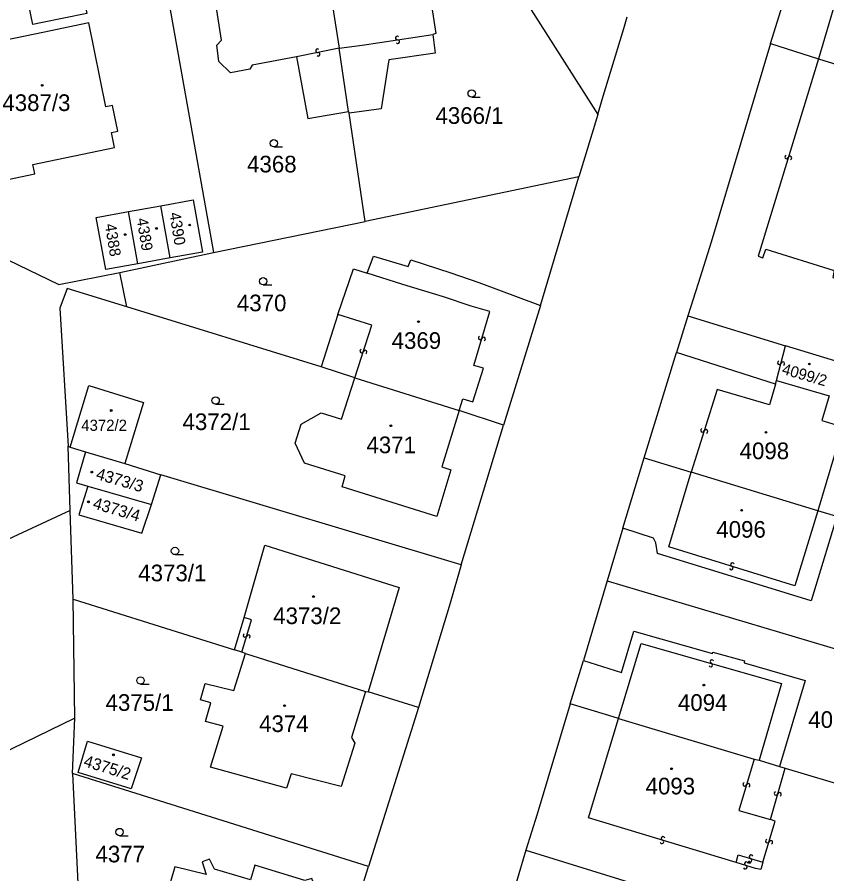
# Model space of a CAD drawing. Extents: x -600391 to -599491, y -1160176 to -1159402.
# Drawn here: x -600028.7 to -599946, y -1159583.6 to -1159496.1 of the extents above; entities that cross this region are included whole.
import ezdxf

# ---------------------------------------------------------------- set-up
doc = ezdxf.new("R2010")
doc.units = 0
for name, color, linetype in [('Level 1', 7, 'Continuous'), ('Level 13', 7, 'Continuous'), ('Level 3', 7, 'Continuous'), ('Level 4', 7, 'Continuous'), ('Level 5', 7, 'Continuous')]:
    doc.layers.add(name, color=color, linetype=linetype)

msp = doc.modelspace()

# ---------------------------------------------------------------- linework, layer by layer
at = {"layer": 'Level 1'}
for points in [[(-599951.75, -1159498.81), (-599945.8, -1159479.77)], [(-599984.41, -1159482.41), (-599969.39, -1159506.08)], [(-600014.96, -1159484.67), (-600008.62, -1159520.17)], [(-599997.77, -1159486.73), (-599987.88, -1159485.19), (-599985.93, -1159497.81), (-599986.24, -1159497.89)], [(-599997.77, -1159486.73), (-599995.79, -1159499.31)], [(-600000.15, -1159500.17), (-600004.68, -1159501.02), (-600004.93, -1159501.44), (-600006.89, -1159501.81), (-600008.07, -1159500.65), (-600008.3, -1159498.98), (-600007.82, -1159498.47), (-600008.9, -1159491.47), (-600009.52, -1159491.06), (-600009.72, -1159489.5), (-600008.87, -1159488.26), (-600007.29, -1159487.98), (-600006.51, -1159488.42), (-600003.27, -1159487.74)], [(-600022.3, -1159492.22), (-600021.57, -1159495.75), (-600026.27, -1159496.71), (-600027.08, -1159496.88), (-600027.53, -1159494.72), (-600027.81, -1159493.35)], [(-599969.39, -1159506.08), (-599968.93, -1159504.55), (-599966.73, -1159497.29), (-599966.37, -1159496.11)], [(-600030.95, -1159512.99), (-600026.88, -1159512.14), (-600027.08, -1159511.17), (-600018.75, -1159509.45), (-600019.06, -1159507.92), (-600018.39, -1159507.78), (-600018.93, -1159505.14), (-600019.61, -1159505.28), (-600021.37, -1159496.72), (-600026.07, -1159497.69), (-600033.82, -1159499.29)], [(-599986.24, -1159497.89), (-599985.99, -1159499.81), (-599990.73, -1159500.49), (-599991.52, -1159505.49), (-599994.78, -1159505.94)], [(-599951.75, -1159498.81), (-599957.82, -1159519.09), (-599959.15, -1159523.33), (-599960.18, -1159526.61)], [(-599951.75, -1159498.81), (-599946.86, -1159500.37)], [(-599994.85, -1159505.75), (-599995.79, -1159499.31)], [(-600000.15, -1159500.17), (-599999.01, -1159506.47), (-599994.85, -1159505.75)], [(-599946.86, -1159500.37), (-599934.87, -1159504.09)], [(-599994.85, -1159505.75), (-599994.78, -1159505.94)], [(-599993.14, -1159517), (-599994.78, -1159505.94)], [(-599969.39, -1159506.08), (-599971.31, -1159512.44)], [(-599971.31, -1159512.44), (-599993.14, -1159517)], [(-599975.23, -1159525.58), (-599971.31, -1159512.44)], [(-600017.31, -1159515.97), (-600014.01, -1159515.38)], [(-600014.01, -1159515.38), (-600010.72, -1159514.78), (-600009.76, -1159520.11), (-600013.05, -1159520.7)], [(-600013.05, -1159520.7), (-600014.01, -1159515.38)], [(-600016.34, -1159521.3), (-600019.63, -1159521.9), (-600020.6, -1159516.57), (-600017.31, -1159515.97)], [(-600016.34, -1159521.3), (-600017.31, -1159515.97)], [(-600008.62, -1159520.17), (-599993.14, -1159517)], [(-600055.23, -1159524.92), (-600031.7, -1159519.93), (-600024.44, -1159523.42), (-600018.19, -1159522.21)], [(-600018.19, -1159522.21), (-600008.62, -1159520.17)], [(-600013.05, -1159520.7), (-600016.34, -1159521.3)], [(-599992.94, -1159522.26), (-599992.29, -1159520.53), (-599988.74, -1159521.59), (-599988.47, -1159520.89), (-599984.38, -1159522.24), (-599981.52, -1159523.21), (-599975.23, -1159525.58)], [(-600017.47, -1159525.69), (-600018.19, -1159522.21)], [(-599995.92, -1159526.49), (-599994.33, -1159521.82), (-599992.94, -1159522.26)], [(-600017.47, -1159525.69), (-600023.56, -1159523.83), (-600024.33, -1159525.83), (-600023.48, -1159539.93)], [(-599997.65, -1159531.82), (-600017.47, -1159525.69)], [(-599975.23, -1159525.58), (-599979.03, -1159537.79)], [(-599995.92, -1159526.49), (-599997.65, -1159531.82)], [(-599960.18, -1159526.61), (-599961.35, -1159530.37)], [(-599960.18, -1159526.61), (-599950.2, -1159529.69)], [(-599964.64, -1159541.11), (-599961.35, -1159530.37)], [(-599951.24, -1159533.59), (-599961.35, -1159530.37)], [(-599944.75, -1159531.34), (-599950.2, -1159529.69)], [(-599994.19, -1159532.96), (-599997.65, -1159531.82)], [(-599983.54, -1159536.28), (-599985.3, -1159542.03), (-599984.38, -1159542.34), (-599985.82, -1159547.1), (-599995.5, -1159544.08), (-599995.17, -1159542.97), (-599999.34, -1159541.68), (-600000.28, -1159539.63), (-599999.69, -1159537.67), (-599997.65, -1159536.53), (-599995.56, -1159537.19), (-599994.19, -1159532.96)], [(-599994.19, -1159532.96), (-599983.54, -1159536.28)], [(-600023.28, -1159540.03), (-600021.35, -1159533.73), (-600015.77, -1159535.47), (-600017.7, -1159541.69)], [(-599951.24, -1159533.59), (-599951.13, -1159533.22)], [(-599951.13, -1159533.22), (-599945.75, -1159534.81)], [(-599979.03, -1159537.79), (-599983.54, -1159536.28)], [(-599983.33, -1159552.05), (-599979.03, -1159537.79)], [(-600023.48, -1159539.93), (-600023.28, -1159540.03)], [(-600023.28, -1159546.51), (-600023.48, -1159539.93)], [(-600023.28, -1159540.03), (-600021.69, -1159540.51)], [(-600021.69, -1159540.51), (-600022.62, -1159543.67), (-600021.47, -1159544.01)], [(-600021.69, -1159540.51), (-600017.7, -1159541.69)], [(-600017.7, -1159541.69), (-600014.01, -1159542.86)], [(-599966.81, -1159548.31), (-599964.64, -1159541.11)], [(-599964.64, -1159541.11), (-599959.84, -1159542.6)], [(-599946.9, -1159546.54), (-599959.84, -1159542.6)], [(-600014.97, -1159545.88), (-600014.01, -1159542.86)], [(-599983.33, -1159552.05), (-600014.01, -1159542.86)], [(-600021.47, -1159544.01), (-600022.39, -1159546.95), (-600015.95, -1159548.81), (-600014.97, -1159545.88)], [(-600021.47, -1159544.01), (-600014.97, -1159545.88)], [(-600023.28, -1159546.51), (-600062.69, -1159564.83)], [(-600022.96, -1159555.54), (-600023.28, -1159546.51)], [(-599944.97, -1159547.11), (-599946.9, -1159546.54)], [(-599944.97, -1159547.11), (-599947.6, -1159555.73), (-599963.3, -1159550.9), (-599963.45, -1159549.81), (-599963.71, -1159549.31), (-599966.81, -1159548.31)], [(-599966.81, -1159548.31), (-599968.42, -1159553.7)], [(-600005.5, -1159557.42), (-600003.39, -1159550.04), (-599989.68, -1159554.38), (-599992.85, -1159565.01)], [(-599983.33, -1159552.05), (-599984.45, -1159555.97), (-599987.71, -1159566.61)], [(-599968.42, -1159553.7), (-599970.85, -1159561.82)], [(-599968.42, -1159553.7), (-599939.62, -1159562.25)], [(-600022.78, -1159567.71), (-600022.96, -1159555.54)], [(-600022.96, -1159555.54), (-600006.48, -1159560.72)], [(-600006.48, -1159560.72), (-600005.5, -1159557.42)], [(-599970.85, -1159561.82), (-599966.97, -1159563.06), (-599965.7, -1159558.83), (-599957.66, -1159561.1), (-599957.63, -1159560.97), (-599954.41, -1159561.85), (-599954.43, -1159562.04), (-599948.22, -1159563.85), (-599950.82, -1159572.63)], [(-600005.73, -1159560.96), (-600006.48, -1159560.72)], [(-600005.35, -1159561.11), (-600005.73, -1159560.96)], [(-599993.09, -1159564.97), (-599994.52, -1159569.67), (-599994.21, -1159570.25), (-599995.6, -1159574.7), (-600000.69, -1159573.38), (-600001.17, -1159574.85), (-600008.94, -1159572.71), (-600007.64, -1159568.53), (-600009.46, -1159568.04), (-600008.9, -1159566.14), (-600009.96, -1159565.85), (-600009.48, -1159564.17), (-600006.55, -1159564.88), (-600005.35, -1159561.11)], [(-600005.35, -1159561.11), (-599993.09, -1159564.97)], [(-599972.2, -1159566.26), (-599970.85, -1159561.82)], [(-599993.09, -1159564.97), (-599992.85, -1159565.01)], [(-599987.71, -1159566.61), (-599992.85, -1159565.01)], [(-599972.2, -1159566.26), (-599975.58, -1159577.51), (-599976.73, -1159581.2)], [(-599967.27, -1159567.75), (-599968.24, -1159567.45), (-599972.2, -1159566.26)], [(-599987.71, -1159566.61), (-599992.79, -1159582.85)], [(-600022.78, -1159567.71), (-600054.01, -1159582.87)], [(-600023.03, -1159573.34), (-600022.78, -1159567.71)], [(-599967.27, -1159567.75), (-599953.43, -1159571.89)], [(-600022.46, -1159573.24), (-600021.49, -1159570.04), (-600015.97, -1159571.76), (-600017.02, -1159574.92), (-600022.46, -1159573.24)], [(-599953.43, -1159571.89), (-599952.92, -1159572)], [(-599952.92, -1159572), (-599950.82, -1159572.63)], [(-599950.82, -1159572.63), (-599950.24, -1159572.82)], [(-599950.24, -1159572.82), (-599943.42, -1159574.87)], [(-600023.03, -1159573.34), (-600021.95, -1159595.72)], [(-599992.79, -1159582.85), (-600023.03, -1159573.34)], [(-599976.73, -1159581.2), (-599977.73, -1159584.52), (-599980.55, -1159593.91)], [(-599976.73, -1159581.2), (-599955.2, -1159587.84)], [(-600012.45, -1159592.15), (-600012.13, -1159593.03), (-600009.89, -1159593.6), (-600009.07, -1159592.91), (-600007.05, -1159593.62), (-600007.4, -1159594.93), (-600004.46, -1159595.87), (-600004.05, -1159594.53), (-600002.07, -1159595.14), (-600001.69, -1159595.79), (-600001.14, -1159595.51), (-600001.48, -1159594.79), (-599998.96, -1159586.84), (-599997.79, -1159586.22), (-599998.6, -1159584.08), (-599999.3, -1159584.27), (-600004.4, -1159582.72), (-600004.84, -1159584.23), (-600008.53, -1159583.13), (-600009.05, -1159582.11), (-600009.77, -1159582.37), (-600009.37, -1159583.68), (-600012.57, -1159582.9), (-600013.52, -1159586.18)], [(-599999.32, -1159603.7), (-599992.79, -1159582.85)]]:
    msp.add_lwpolyline(points, dxfattribs=at)
at = {"layer": 'Level 13'}
for centre, start, end in [((-599989.866, -1159498.257), 46.12487, 278.22286), ((-599989.813, -1159498.622), 225.91041, 98.50041), ((-599998.005, -1159499.559), 48.3165, 280.9065), ((-599997.936, -1159499.921), 228.53096, 100.62895), ((-599950.106, -1159510.406), 110.25338, 342.84338), ((-599949.754, -1159510.515), 290.46783, 162.56583), ((-599981.396, -1159528.886), 110.74054, 342.83853), ((-599981.044, -1159528.993), 290.52608, 163.11608), ((-599993.495, -1159530.212), 109.41925, 341.51725), ((-599993.145, -1159530.328), 289.20479, 161.79479), ((-599950.838, -1159531.411), 112.61319, 344.71119), ((-599950.482, -1159531.508), 292.39874, 164.98874), ((-599958.695, -1159538.314), 109.82739, 342.41739), ((-599958.344, -1159538.427), 290.04185, 162.13985), ((-599955.756, -1159552.376), 200.29499, 72.39299), ((-599955.645, -1159552.024), 20.08054, 252.67054), ((-600005.416, -1159559.265), 110.57738, 342.67538), ((-600005.064, -1159559.374), 290.36293, 162.95293), ((-599957.738, -1159561.933), 21.49068, 253.58868), ((-599957.841, -1159562.287), 201.27623, 73.86623), ((-599954.376, -1159574.457), 110.75094, 343.34094), ((-599954.024, -1159574.564), 290.9654, 163.0634), ((-599951.177, -1159575.387), 111.2683, 343.3663), ((-599950.823, -1159575.492), 291.05385, 163.64385), ((-599962.835, -1159580.336), 200.60724, 72.70524), ((-599962.726, -1159579.984), 20.39278, 252.98278), ((-599952.066, -1159580.265), 110.52198, 342.61998), ((-599951.714, -1159580.374), 290.30753, 162.89753), ((-599953.833, -1159582.206), 200.79336, 73.38336), ((-599953.726, -1159581.854), 21.00781, 253.10581), ((-599954.328, -1159582.925), 199.55384, 71.65184), ((-599954.213, -1159582.575), 19.33939, 251.92939)]:
    msp.add_arc(centre, 0.184, start, end, dxfattribs=at)
at = {"layer": 'Level 3'}
for points in [[(-599941.19, -1159481.21), (-599946.86, -1159500.37)], [(-599995.79, -1159499.31), (-599993.45, -1159499), (-599986.24, -1159497.89)], [(-599995.79, -1159499.31), (-600000.15, -1159500.17)], [(-599946.86, -1159500.37), (-599952.99, -1159520.54), (-599952.52, -1159520.7), (-599952.22, -1159519.83), (-599945.23, -1159522.01), (-599945.39, -1159522.7), (-599943.32, -1159523.32), (-599943.1, -1159522.63), (-599940.79, -1159523.33), (-599934.87, -1159504.09)], [(-599983.54, -1159536.28), (-599983.18, -1159535.11), (-599982.15, -1159535.42), (-599981.07, -1159531.98), (-599982.04, -1159531.68), (-599980.4, -1159526.19), (-599982.3, -1159525.64), (-599985.13, -1159524.7), (-599989.28, -1159523.42), (-599992.94, -1159522.26)], [(-599994.19, -1159532.96), (-599992.45, -1159527.59), (-599995.92, -1159526.49)], [(-599951.13, -1159533.22), (-599950.2, -1159529.69)], [(-599951.24, -1159533.59), (-599951.85, -1159535.71), (-599957.2, -1159534.14), (-599959.84, -1159542.6)], [(-599945.75, -1159534.81), (-599946.5, -1159537.3), (-599944.36, -1159537.97), (-599946.9, -1159546.54)], [(-599946.9, -1159546.54), (-599949.25, -1159554.18), (-599962.14, -1159550.22), (-599959.84, -1159542.6)], [(-600005.73, -1159560.96), (-600004.74, -1159557.68), (-600005.5, -1159557.42)], [(-599967.27, -1159567.75), (-599964.96, -1159560.07), (-599950.62, -1159564.15), (-599952.92, -1159572)], [(-599955.25, -1159582.43), (-599970.32, -1159577.89), (-599967.27, -1159567.75)], [(-599953.43, -1159571.89), (-599954.97, -1159577.12), (-599951.75, -1159578.05)], [(-599951.75, -1159578.05), (-599950.24, -1159572.82)], [(-599952.52, -1159582.4), (-599951.26, -1159578.24), (-599951.75, -1159578.05)], [(-599955.25, -1159582.43), (-599955.04, -1159581.66), (-599952.52, -1159582.4)], [(-599952.52, -1159582.4), (-599952.73, -1159583.17), (-599953.29, -1159583.06), (-599955.25, -1159582.43)]]:
    msp.add_lwpolyline(points, dxfattribs=at)
at = {"layer": 'Level 5'}
for p, q in [((-599982.26, -1159504.3), (-599981.385, -1159504.3)), ((-600002.46, -1159509.38), (-600001.585, -1159509.38)), ((-600003.56, -1159523.47), (-600002.685, -1159523.47)), ((-600008.41, -1159535.65), (-600007.535, -1159535.65)), ((-600012.56, -1159551.01), (-600011.685, -1159551.01)), ((-600016.08, -1159564.23), (-600015.205, -1159564.23)), ((-600018.22, -1159579.71), (-600017.345, -1159579.71))]:
    msp.add_line(p, q, dxfattribs=at)
for centre, radius in [((-600026.12, -1159503.09), 0.09), ((-600026.12, -1159503.09), 0.0521), ((-599982.26, -1159503.925), 0.375), ((-600002.46, -1159509.005), 0.375), ((-600011.06, -1159517.35), 0.09), ((-600011.06, -1159517.35), 0.0521), ((-600014.46, -1159517.7), 0.09), ((-600014.46, -1159517.7), 0.0521), ((-600017.64, -1159518.33), 0.09), ((-600017.64, -1159518.33), 0.0521), ((-600003.56, -1159523.095), 0.375), ((-599987.69, -1159527.22), 0.09), ((-599987.69, -1159527.22), 0.0521), ((-599947.78, -1159531.54), 0.09), ((-599947.78, -1159531.54), 0.0521), ((-600008.41, -1159535.275), 0.375), ((-600019.07, -1159536.29), 0.09), ((-600019.07, -1159536.29), 0.0521), ((-599990.52, -1159537.85), 0.09), ((-599990.52, -1159537.85), 0.0521), ((-599952.21, -1159538.52), 0.09), ((-599952.21, -1159538.52), 0.0521), ((-600021.06, -1159542.58), 0.09), ((-600021.06, -1159542.58), 0.0521), ((-600021.4, -1159545.62), 0.09), ((-600021.4, -1159545.62), 0.0521), ((-599954.69, -1159546.48), 0.09), ((-599954.69, -1159546.48), 0.0521), ((-600012.56, -1159550.635), 0.375), ((-599998.42, -1159555.29), 0.09), ((-599998.42, -1159555.29), 0.0521), ((-600016.08, -1159563.855), 0.375), ((-599958.56, -1159564.33), 0.09), ((-599958.56, -1159564.33), 0.0521), ((-600001.37, -1159566.43), 0.09), ((-600001.37, -1159566.43), 0.0521), ((-600018.85, -1159571.45), 0.09), ((-600018.85, -1159571.45), 0.0521), ((-599961.85, -1159572.87), 0.09), ((-599961.85, -1159572.87), 0.0521), ((-600018.22, -1159579.335), 0.375), ((-599953.88, -1159582.44), 0.09), ((-599953.88, -1159582.44), 0.0521)]:
    msp.add_circle(centre, radius, dxfattribs=at)

# ---------------------------------------------------------------- texts
at = {"layer": 'Level 4'}
for s, height, p in [('4387/3', 1.7, (-600030.19, -1159505.71)), ('4366/1', 1.7, (-599985.96, -1159507.02)), ('4368', 1.7, (-600005.2, -1159511.98)), ('4370', 1.7, (-600006.24, -1159526.16)), ('4369', 1.7, (-599990.44, -1159530)), ('4372/1', 1.7, (-600011.79, -1159538.29)), ('4372/2', 1.14, (-600022.129, -1159538.37)), ('4371', 1.7, (-599993.01, -1159540.65)), ('4098', 1.7, (-599954.9, -1159541.26)), ('4096', 1.7, (-599957.28, -1159549.28)), ('4373/1', 1.7, (-600016.31, -1159553.73)), ('4373/2', 1.7, (-600002.53, -1159558.1)), ('4375/1', 1.7, (-600019.65, -1159566.96)), ('4094', 1.7, (-599961.2, -1159566.96)), ('4095', 1.7, (-599947.89, -1159568.7)), ('4374', 1.7, (-600003.97, -1159569.12)), ('4093', 1.7, (-599964.5, -1159575.49)), ('4377', 1.7, (-600020.68, -1159582.43))]:
    msp.add_text(s, height=height, dxfattribs=at).set_placement(p)
for s, height, rotation, p in [('4390', 1.14, 279.36018, (-600013.14, -1159516.14)), ('4388', 1.14, 279.05346, (-600019.72, -1159517.29)), ('4389', 1.14, 279.3645, (-600016.48, -1159516.72)), ('4099/2', 1.14, 343.98216, (-599950.658, -1159532.545)), ('4373/3', 1.2, 343.69695, (-600020.71, -1159543.27)), ('4373/4', 1.2, 343.69695, (-600021.03, -1159546.27)), ('4375/2', 1.2, 342.92016, (-600021.98, -1159572.59))]:
    msp.add_text(s, height=height, rotation=rotation, dxfattribs=at).set_placement(p)

doc.saveas('drawing.dxf')
